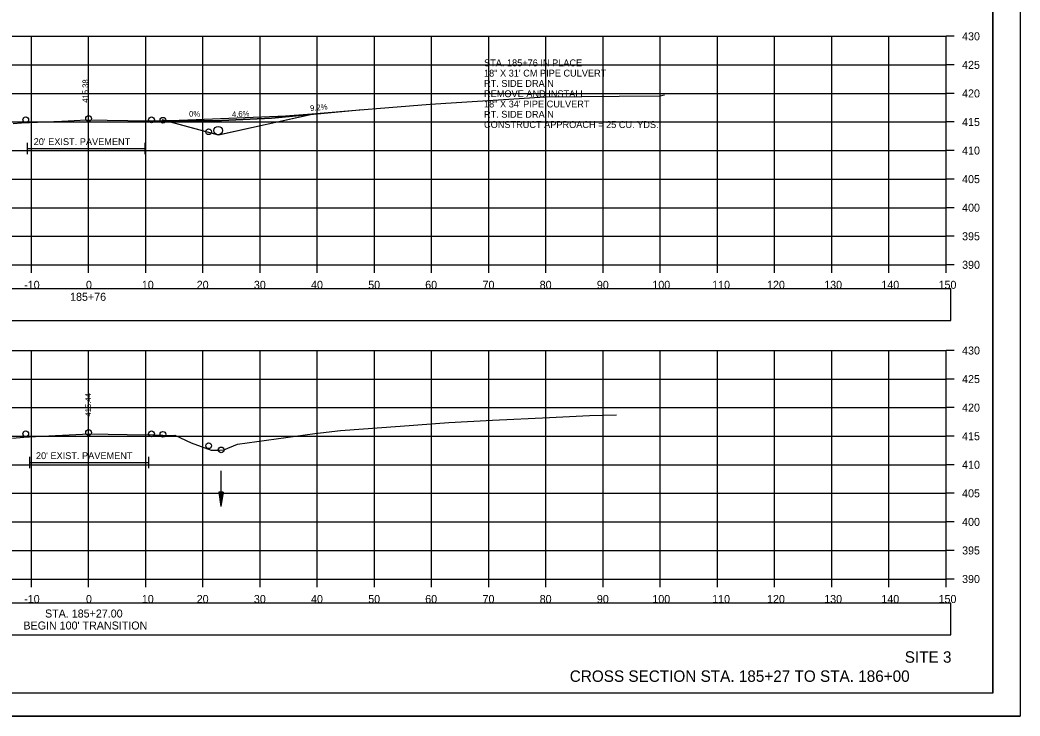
# Model space of a CAD drawing. Extents: x 1376273 to 1384221, y 378927 to 384592.
# Drawn here: x 1379379.1 to 1379554.1, y 379685.2 to 379807 of the extents above; entities that cross this region are included whole.
import ezdxf

# ---------------------------------------------------------------- set-up
doc = ezdxf.new("R2010")
doc.units = 0
for name, color, linetype in [('R_Alt Surface', 7, 'Continuous'), ('R_Axis', 7, 'Continuous'), ('R_Axis Annot', 7, 'Continuous'), ('R_Border', 7, 'Continuous'), ('R_Draft', 7, 'Continuous'), ('R_Drive', 7, 'Continuous'), ('R_Exist Surface', 7, 'Continuous'), ('R_Grid', 7, 'Continuous'), ('R_No Plot', 7, 'Continuous'), ('R_Water', 7, 'Continuous'), ('R_Xsect Elev', 7, 'Continuous'), ('T_Notes', 7, 'Continuous')]:
    doc.layers.add(name, color=color, linetype=linetype)

msp = doc.modelspace()

# ---------------------------------------------------------------- linework, layer by layer
at = {"layer": 'R_Alt Surface'}
for points in [[(1379380.39, 379785.49), (1379380.39, 379783.49)], [(1379400.97, 379785.49), (1379400.97, 379783.49)], [(1379380.39, 379784.49), (1379400.97, 379784.49)], [(1379380.79, 379730.52), (1379380.79, 379728.52)], [(1379380.79, 379729.52), (1379401.61, 379729.52)], [(1379401.61, 379730.52), (1379401.61, 379728.52)]]:
    msp.add_lwpolyline(points, dxfattribs=at)
at = {"layer": 'R_Axis'}
for p, q in [((1379541.15, 379764.14), (1379541.15, 379804.14)), ((1379542.55, 379804.14), (1379541.15, 379804.14)), ((1379542.55, 379799.14), (1379541.15, 379799.14)), ((1379542.55, 379794.14), (1379541.15, 379794.14)), ((1379542.55, 379789.14), (1379541.15, 379789.14)), ((1379542.55, 379784.14), (1379541.15, 379784.14)), ((1379542.55, 379779.14), (1379541.15, 379779.14)), ((1379542.55, 379774.14), (1379541.15, 379774.14)), ((1379542.55, 379769.14), (1379541.15, 379769.14)), ((1379241.15, 379764.14), (1379541.15, 379764.14)), ((1379381.15, 379762.74), (1379381.15, 379764.14)), ((1379391.15, 379762.74), (1379391.15, 379764.14)), ((1379401.15, 379762.74), (1379401.15, 379764.14)), ((1379411.15, 379762.74), (1379411.15, 379764.14)), ((1379421.15, 379762.74), (1379421.15, 379764.14)), ((1379431.15, 379762.74), (1379431.15, 379764.14)), ((1379441.15, 379762.74), (1379441.15, 379764.14)), ((1379451.15, 379762.74), (1379451.15, 379764.14)), ((1379461.15, 379762.74), (1379461.15, 379764.14)), ((1379471.15, 379762.74), (1379471.15, 379764.14)), ((1379481.15, 379762.74), (1379481.15, 379764.14)), ((1379491.15, 379762.74), (1379491.15, 379764.14)), ((1379501.15, 379762.74), (1379501.15, 379764.14)), ((1379511.15, 379762.74), (1379511.15, 379764.14)), ((1379521.15, 379762.74), (1379521.15, 379764.14)), ((1379531.15, 379762.74), (1379531.15, 379764.14)), ((1379541.15, 379762.74), (1379541.15, 379764.14)), ((1379542.55, 379764.14), (1379541.15, 379764.14)), ((1379541.15, 379709.14), (1379541.15, 379749.14)), ((1379542.55, 379749.14), (1379541.15, 379749.14)), ((1379542.55, 379744.14), (1379541.15, 379744.14)), ((1379542.55, 379739.14), (1379541.15, 379739.14)), ((1379542.55, 379734.14), (1379541.15, 379734.14)), ((1379542.55, 379729.14), (1379541.15, 379729.14)), ((1379542.55, 379724.14), (1379541.15, 379724.14)), ((1379542.55, 379719.14), (1379541.15, 379719.14)), ((1379542.55, 379714.14), (1379541.15, 379714.14)), ((1379241.15, 379709.14), (1379541.15, 379709.14)), ((1379381.15, 379707.74), (1379381.15, 379709.14)), ((1379391.15, 379707.74), (1379391.15, 379709.14)), ((1379401.15, 379707.74), (1379401.15, 379709.14)), ((1379411.15, 379707.74), (1379411.15, 379709.14)), ((1379421.15, 379707.74), (1379421.15, 379709.14)), ((1379431.15, 379707.74), (1379431.15, 379709.14)), ((1379441.15, 379707.74), (1379441.15, 379709.14)), ((1379451.15, 379707.74), (1379451.15, 379709.14)), ((1379461.15, 379707.74), (1379461.15, 379709.14)), ((1379471.15, 379707.74), (1379471.15, 379709.14)), ((1379481.15, 379707.74), (1379481.15, 379709.14)), ((1379491.15, 379707.74), (1379491.15, 379709.14)), ((1379501.15, 379707.74), (1379501.15, 379709.14)), ((1379511.15, 379707.74), (1379511.15, 379709.14)), ((1379521.15, 379707.74), (1379521.15, 379709.14)), ((1379531.15, 379707.74), (1379531.15, 379709.14)), ((1379541.15, 379707.74), (1379541.15, 379709.14)), ((1379542.55, 379709.14), (1379541.15, 379709.14))]:
    msp.add_line(p, q, dxfattribs=at)
at = {"layer": 'R_Axis Annot'}
for points in [[(1379240.17, 379754.42), (1379541.97, 379754.42), (1379541.97, 379759.94), (1379240.17, 379759.94)], [(1379240.17, 379699.37), (1379541.97, 379699.37), (1379541.97, 379704.89), (1379240.17, 379704.89)]]:
    msp.add_lwpolyline(points, close=True, dxfattribs=at)
at = {"layer": 'R_Border'}
for q in [(1379549.33, 379894.6), (1379233.15, 379689.14)]:
    msp.add_line((1379549.33, 379689.14), q, dxfattribs=at)
at = {"layer": 'R_Drive'}
for p, q in [((1379423.14, 379789.83), (1379439.14, 379791.3)), ((1379404.15, 379789.37), (1379413.15, 379789.37)), ((1379413.15, 379789.37), (1379423.14, 379789.83))]:
    msp.add_line(p, q, dxfattribs=at)
at = {"layer": 'R_Exist Surface'}
for points in [[(1379377.95, 379788.86), (1379379.39, 379788.97), (1379386.45, 379789.31), (1379390.78, 379789.52), (1379398.03, 379789.39), (1379401.97, 379789.35), (1379404.4, 379789.38), (1379404.74, 379789.38), (1379404.97, 379789.4), (1379405.42, 379789.4), (1379408.53, 379789.52), (1379424.25, 379790.14), (1379424.68, 379790.15), (1379424.86, 379790.17), (1379430.97, 379790.63), (1379437.89, 379791.21), (1379443.68, 379791.65), (1379450.91, 379792.25), (1379462.85, 379793.04), (1379470.98, 379793.55), (1379483.96, 379793.65), (1379491.07, 379793.72), (1379491.92, 379793.87)], [(1379377.86, 379733.79), (1379379.79, 379733.99), (1379381.87, 379734.1), (1379391.26, 379734.58), (1379397.9, 379734.46), (1379402.61, 379734.35), (1379404.15, 379734.33), (1379405.16, 379734.29), (1379406.25, 379734.31), (1379409.08, 379732.97), (1379412.57, 379731.69), (1379414.05, 379731.71), (1379414.8, 379731.78), (1379417.22, 379732.73), (1379430.74, 379734.59), (1379435.19, 379735.16), (1379445.63, 379735.91), (1379454.18, 379736.54), (1379461.78, 379736.93), (1379471.8, 379737.42), (1379478.8, 379737.76), (1379483.51, 379737.89)]]:
    msp.add_lwpolyline(points, dxfattribs=at)
at = {"layer": 'R_Grid'}
for p, q in [((1379241.15, 379804.14), (1379541.15, 379804.14)), ((1379381.15, 379764.14), (1379381.15, 379804.14)), ((1379391.15, 379764.14), (1379391.15, 379804.14)), ((1379401.15, 379764.14), (1379401.15, 379804.14)), ((1379411.15, 379764.14), (1379411.15, 379804.14)), ((1379421.15, 379764.14), (1379421.15, 379804.14)), ((1379431.15, 379764.14), (1379431.15, 379804.14)), ((1379441.15, 379764.14), (1379441.15, 379804.14)), ((1379451.15, 379764.14), (1379451.15, 379804.14)), ((1379461.15, 379764.14), (1379461.15, 379804.14)), ((1379471.15, 379764.14), (1379471.15, 379804.14)), ((1379481.15, 379764.14), (1379481.15, 379804.14)), ((1379491.15, 379764.14), (1379491.15, 379804.14)), ((1379501.15, 379764.14), (1379501.15, 379804.14)), ((1379511.15, 379764.14), (1379511.15, 379804.14)), ((1379521.15, 379764.14), (1379521.15, 379804.14)), ((1379531.15, 379764.14), (1379531.15, 379804.14)), ((1379541.15, 379764.14), (1379541.15, 379804.14)), ((1379241.15, 379799.14), (1379541.15, 379799.14)), ((1379241.15, 379794.14), (1379541.15, 379794.14)), ((1379241.15, 379789.14), (1379541.15, 379789.14)), ((1379241.15, 379784.14), (1379541.15, 379784.14)), ((1379241.15, 379779.14), (1379541.15, 379779.14)), ((1379241.15, 379774.14), (1379541.15, 379774.14)), ((1379241.15, 379769.14), (1379541.15, 379769.14)), ((1379241.15, 379764.14), (1379541.15, 379764.14)), ((1379241.15, 379749.14), (1379541.15, 379749.14)), ((1379381.15, 379709.14), (1379381.15, 379749.14)), ((1379391.15, 379709.14), (1379391.15, 379749.14)), ((1379401.15, 379709.14), (1379401.15, 379749.14)), ((1379411.15, 379709.14), (1379411.15, 379749.14)), ((1379421.15, 379709.14), (1379421.15, 379749.14)), ((1379431.15, 379709.14), (1379431.15, 379749.14)), ((1379441.15, 379709.14), (1379441.15, 379749.14)), ((1379451.15, 379709.14), (1379451.15, 379749.14)), ((1379461.15, 379709.14), (1379461.15, 379749.14)), ((1379471.15, 379709.14), (1379471.15, 379749.14)), ((1379481.15, 379709.14), (1379481.15, 379749.14)), ((1379491.15, 379709.14), (1379491.15, 379749.14)), ((1379501.15, 379709.14), (1379501.15, 379749.14)), ((1379511.15, 379709.14), (1379511.15, 379749.14)), ((1379521.15, 379709.14), (1379521.15, 379749.14)), ((1379531.15, 379709.14), (1379531.15, 379749.14)), ((1379541.15, 379709.14), (1379541.15, 379749.14)), ((1379241.15, 379744.14), (1379541.15, 379744.14)), ((1379241.15, 379739.14), (1379541.15, 379739.14)), ((1379241.15, 379734.14), (1379541.15, 379734.14)), ((1379241.15, 379729.14), (1379541.15, 379729.14)), ((1379241.15, 379724.14), (1379541.15, 379724.14)), ((1379241.15, 379719.14), (1379541.15, 379719.14)), ((1379241.15, 379714.14), (1379541.15, 379714.14)), ((1379241.15, 379709.14), (1379541.15, 379709.14))]:
    msp.add_line(p, q, dxfattribs=at)
at = {"layer": 'R_No Plot'}
msp.add_line((1379220.75, 379685.16), (1379554.08, 379685.16), dxfattribs=at)
for points in [[(1379220.74, 379898.5), (1379554.08, 379898.5), (1379554.08, 379685.16), (1379220.74, 379685.16)], [(1379467.07, 379894.6), (1379467.07, 379884.72), (1379502.8, 379884.72), (1379502.8, 379881.8), (1379526, 379881.8), (1379526, 379857.47), (1379549.33, 379857.47), (1379549.33, 379689.14), (1379233.15, 379689.14), (1379233.15, 379894.6)]]:
    msp.add_lwpolyline(points, close=True, dxfattribs=at)
msp.add_lwpolyline([(1379403.95, 379789.6), (1379413.82, 379786.88), (1379430.81, 379790.65)], dxfattribs=at)
for centre in [(1379380.15, 379789.52), (1379391.15, 379789.74), (1379402.15, 379789.52), (1379404.15, 379789.44), (1379412.15, 379787.44), (1379380.15, 379734.55), (1379391.15, 379734.77), (1379402.15, 379734.55), (1379404.15, 379734.47), (1379412.15, 379732.47), (1379414.34, 379731.74)]:
    msp.add_circle(centre, 0.5, dxfattribs=at)
at = {"layer": 'R_Water'}
for p, q in [((1379414.29, 379728.09), (1379414.29, 379721.84)), ((1379413.92, 379724.34), (1379414.29, 379721.84)), ((1379414.67, 379724.34), (1379413.92, 379724.34)), ((1379413.98, 379724.34), (1379414.29, 379722.26)), ((1379414.05, 379724.34), (1379414.29, 379722.69)), ((1379414.11, 379724.34), (1379414.29, 379723.1)), ((1379414.17, 379724.34), (1379414.29, 379723.53)), ((1379414.24, 379724.34), (1379414.29, 379723.94)), ((1379414.67, 379724.34), (1379414.29, 379721.84)), ((1379414.42, 379724.34), (1379414.29, 379723.53)), ((1379414.54, 379724.34), (1379414.29, 379722.69)), ((1379414.61, 379724.34), (1379414.29, 379722.26)), ((1379414.48, 379724.34), (1379414.29, 379723.1)), ((1379414.35, 379724.34), (1379414.29, 379723.94))]:
    msp.add_line(p, q, dxfattribs=at)
msp.add_circle((1379413.82, 379787.63), 0.75, dxfattribs=at)
at = {"layer": 'T_Notes'}
for p, q in [((1379413.15, 379789.37), (1379404.8, 379789.37)), ((1379423.14, 379789.83), (1379413.15, 379789.37)), ((1379429.93, 379790.46), (1379423.14, 379789.83))]:
    msp.add_line(p, q, dxfattribs=at)
msp.add_lwpolyline([(1379404.8, 379789.37), (1379411.65, 379787.48), (1379412.6, 379787.22), (1379413.44, 379786.99), (1379413.82, 379786.88), (1379414.14, 379786.95), (1379429.93, 379790.46)], dxfattribs=at)

# ---------------------------------------------------------------- texts
at = {"layer": 'R_Alt Surface'}
for p in [(1379381.54, 379785.1), (1379381.94, 379730.13)]:
    msp.add_text("20' EXIST. PAVEMENT", height=1.2, dxfattribs=at).set_placement(p)
at = {"layer": 'R_Axis Annot'}
for s, height, p in [('430', 1.4, (1379543.95, 379803.44)), ('STA. 185+76 IN PLACE', 1.2, (1379460.32, 379798.89)), ('425', 1.4, (1379543.95, 379798.44)), ('18" X 31\' CM PIPE CULVERT', 1.2, (1379460.32, 379797.09)), ('RT. SIDE DRAIN', 1.2, (1379460.32, 379795.29)), ('REMOVE AND INSTALL', 1.2, (1379460.32, 379793.49)), ('420', 1.4, (1379543.95, 379793.44)), ('18" X 34\' PIPE CULVERT', 1.2, (1379460.32, 379791.69)), ('RT. SIDE DRAIN', 1.2, (1379460.32, 379789.89)), ('CONSTRUCT APPROACH = 25 CU. YDS.', 1.2, (1379460.32, 379788.09)), ('415', 1.4, (1379543.95, 379788.44)), ('410', 1.4, (1379543.95, 379783.44)), ('405', 1.4, (1379543.95, 379778.44)), ('400', 1.4, (1379543.95, 379773.44)), ('395', 1.4, (1379543.95, 379768.44)), ('390', 1.4, (1379543.95, 379763.44)), ('-10', 1.4, (1379379.88, 379759.94)), ('0', 1.4, (1379390.69, 379759.94)), ('10', 1.4, (1379400.46, 379759.94)), ('20', 1.4, (1379410.06, 379759.94)), ('30', 1.4, (1379420.06, 379759.94)), ('40', 1.4, (1379430.06, 379759.94)), ('50', 1.4, (1379440.06, 379759.94)), ('60', 1.4, (1379450.03, 379759.94)), ('70', 1.4, (1379460.06, 379759.94)), ('80', 1.4, (1379470.06, 379759.94)), ('90', 1.4, (1379480.06, 379759.94)), ('100', 1.4, (1379489.77, 379759.94)), ('110', 1.4, (1379500.23, 379759.94)), ('120', 1.4, (1379509.83, 379759.94)), ('130', 1.4, (1379519.83, 379759.94)), ('140', 1.4, (1379529.83, 379759.94)), ('150', 1.4, (1379539.83, 379759.94)), ('185+76', 1.4, (1379387.91, 379757.84)), ('430', 1.4, (1379543.95, 379748.44)), ('425', 1.4, (1379543.95, 379743.44)), ('420', 1.4, (1379543.95, 379738.44)), ('415', 1.4, (1379543.95, 379733.44)), ('410', 1.4, (1379543.95, 379728.44)), ('405', 1.4, (1379543.95, 379723.44)), ('400', 1.4, (1379543.95, 379718.44)), ('395', 1.4, (1379543.95, 379713.44)), ('390', 1.4, (1379543.95, 379708.44)), ('-10', 1.4, (1379379.88, 379704.94)), ('0', 1.4, (1379390.69, 379704.94)), ('10', 1.4, (1379400.46, 379704.94)), ('20', 1.4, (1379410.06, 379704.94)), ('30', 1.4, (1379420.06, 379704.94)), ('40', 1.4, (1379430.06, 379704.94)), ('50', 1.4, (1379440.06, 379704.94)), ('60', 1.4, (1379450.03, 379704.94)), ('70', 1.4, (1379460.06, 379704.94)), ('80', 1.4, (1379470.06, 379704.94)), ('90', 1.4, (1379480.06, 379704.94)), ('100', 1.4, (1379489.77, 379704.94)), ('110', 1.4, (1379500.23, 379704.94)), ('120', 1.4, (1379509.83, 379704.94)), ('130', 1.4, (1379519.83, 379704.94)), ('140', 1.4, (1379529.83, 379704.94)), ('150', 1.4, (1379539.83, 379704.94)), ('STA. 185+27.00', 1.4, (1379383.52, 379702.4)), ("BEGIN 100' TRANSITION", 1.4, (1379379.74, 379700.3))]:
    msp.add_text(s, height=height, dxfattribs=at).set_placement(p)
at = {"layer": 'R_Draft'}
for s, p in [('SITE 3', (1379533.92, 379694.49)), ('CROSS SECTION STA. 185+27 TO STA. 186+00', (1379475.32, 379691.14))]:
    msp.add_text(s, height=2, dxfattribs=at).set_placement(p)
at = {"layer": 'R_Drive'}
msp.add_text('0%', height=1, dxfattribs=at).set_placement((1379408.73, 379790.06))
for s, rotation, p in [('4.6%', 2.634, (1379416.25, 379789.98)), ('9.2%', 5.2675, (1379429.94, 379791.05))]:
    msp.add_text(s, height=1, rotation=rotation, dxfattribs=at).set_placement(p)
at = {"layer": 'R_Xsect Elev'}
for s, p in [('415.38', (1379391.08, 379792.52)), ('415.44', (1379391.56, 379737.58))]:
    msp.add_text(s, height=1, rotation=90, dxfattribs=at).set_placement(p)

doc.saveas('drawing.dxf')
